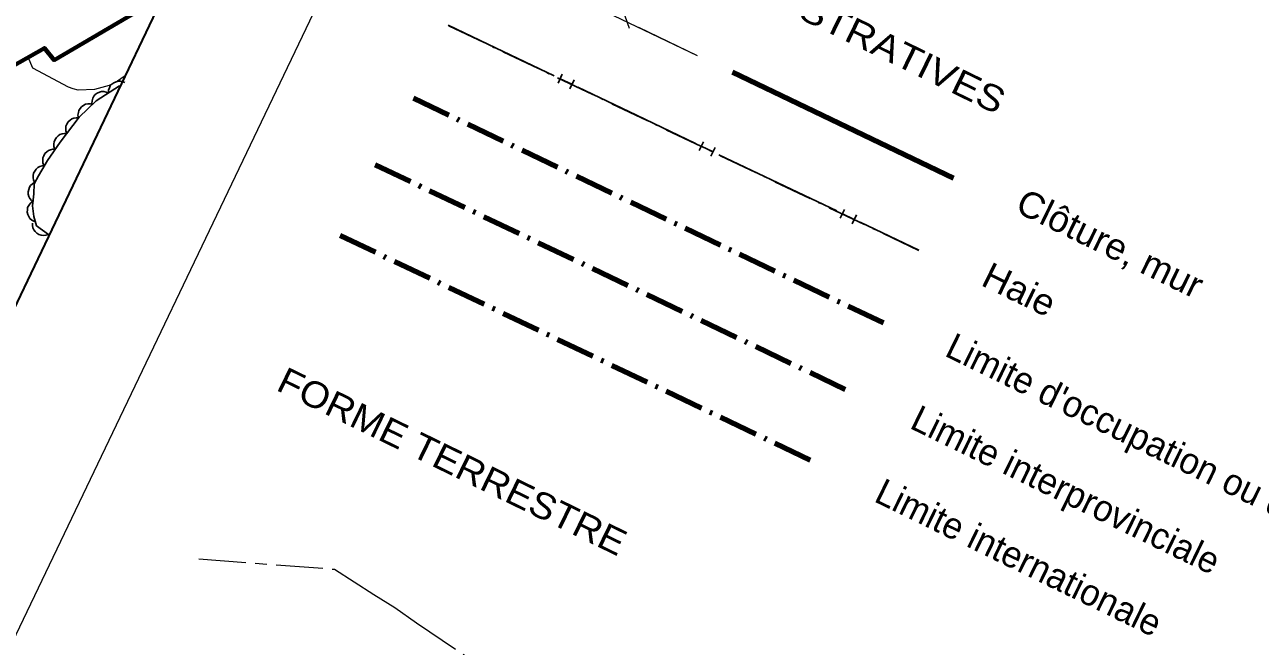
# Model space of a CAD drawing. Extents: x 355726 to 357533, y 5103782 to 5105258.
# Drawn here: x 357014.9 to 357109.6, y 5104093.7 to 5104141.3 of the extents above; entities that cross this region are included whole.
import ezdxf
from ezdxf.enums import TextEntityAlignment as Align

# ---------------------------------------------------------------- set-up
doc = ezdxf.new("R2010")
doc.units = 0
doc.header["$LTSCALE"] = 0.6
for name, pattern in [('DOT_DASHED', [7.7, 5, -1.2, 0.3, -1.2]), ('LONG_DASH_SHORT_DASH', [9.9, 6, -1.2, 1.5, -1.2]), ('LONG_DASHED', [7.5, 6, -1.5])]:
    doc.linetypes.add(name, pattern=pattern)
for name, color, linetype, lineweight in [('2', 7, 'LONG_DASHED', 13), ('31', 7, 'Continuous', 35), ('37', 7, 'Continuous', 13), ('41', 7, 'DOT_DASHED', 90), ('44', 7, 'Continuous', 25), ('60', 7, 'Continuous', 13), ('63', 7, 'Continuous', 25)]:
    doc.layers.add(name, color=color, linetype=linetype, lineweight=lineweight)

msp = doc.modelspace()

# ---------------------------------------------------------------- linework, layer by layer
at = {"layer": '2', "linetype": 'Continuous'}
msp.add_lwpolyline([(357022.49, 5104137.38), (357021.97, 5104137.01), (357021.35, 5104136.69), (357020.22, 5104136.37), (357018.96, 5104136.33), (357018.57, 5104136.41), (357018.22, 5104136.55), (357015.49, 5104138), (357015.13, 5104138.84)], dxfattribs=at)
at = {"layer": '31', "lineweight": 70}
msp.add_lwpolyline([(357012.19, 5104153.8), (357016.27, 5104146.78), (357020.65, 5104149.21), (357024.23, 5104142.8), (357017.12, 5104138.63), (357016.38, 5104139.55), (357012.48, 5104137.33), (357010.83, 5104140.01), (357009.15, 5104139.09), (357007.04, 5104142.95), (357008.55, 5104143.8), (357007.59, 5104145.44), (357008.64, 5104146.01), (357006.32, 5104150.26), (357012.19, 5104153.8)], close=True, dxfattribs=at)
at = {"layer": '37'}
for p, q in [((357066.47, 5104138.96), (357050.01, 5104146.84)), ((357060.89, 5104142.02), (357061.22, 5104141.08)), ((357066.47, 5104138.96), (357061.96, 5104141.12))]:
    msp.add_line(p, q, dxfattribs=at)
at = {"layer": '37', "linetype": 'DOT_DASHED', "lineweight": 25}
msp.add_line((357083.43, 5104124.02), (357047.34, 5104141.28), dxfattribs=at)
at = {"layer": '37', "lineweight": 25}
for p, q in [((357050.96, 5104139.57), (357047.35, 5104141.3)), ((357055.47, 5104137.41), (357050.96, 5104139.57)), ((357055.76, 5104136.86), (357056.09, 5104137.54)), ((357056.83, 5104136.77), (357055.92, 5104137.2)), ((357056.67, 5104136.43), (357056.99, 5104137.11)), ((357061.79, 5104134.39), (357057.28, 5104136.55)), ((357066.3, 5104132.24), (357061.79, 5104134.39)), ((357066.59, 5104131.68), (357066.91, 5104132.36)), ((357067.65, 5104131.59), (357066.75, 5104132.02)), ((357067.49, 5104131.25), (357067.81, 5104131.93)), ((357072.61, 5104129.22), (357068.1, 5104131.37)), ((357077.13, 5104127.06), (357072.61, 5104129.22)), ((357077.41, 5104126.51), (357077.74, 5104127.18)), ((357078.48, 5104126.41), (357077.58, 5104126.84)), ((357078.32, 5104126.08), (357078.64, 5104126.75)), ((357083.44, 5104124.04), (357078.93, 5104126.2))]:
    msp.add_line(p, q, dxfattribs=at)
at = {"layer": '37', "lineweight": 90}
msp.add_line((357086.09, 5104129.58), (357069.14, 5104137.7), dxfattribs=at)
at = {"layer": '37', "linetype": 'LONG_DASH_SHORT_DASH'}
msp.add_lwpolyline([(357028.22, 5104100.38), (357038.62, 5104099.58), (357041.63, 5104097.65), (357043.24, 5104096.64), (357044.91, 5104095.46), (357049.39, 5104092.46), (357052.58, 5104090.09), (357053.6, 5104089.22), (357054.48, 5104088.56), (357055.18, 5104088.1), (357055.48, 5104088.19), (357056.06, 5104088.3), (357056.64, 5104088.14), (357057.4, 5104087.54), (357058.86, 5104086.46), (357061.68, 5104085.24), (357064.22, 5104083.16)], dxfattribs=at)
at = {"layer": '41'}
msp.add_line((357044.67, 5104135.7), (357080.77, 5104118.44), dxfattribs=at)
at = {"layer": '41', "lineweight": 140}
msp.add_line((357041.74, 5104130.6), (357077.83, 5104113.35), dxfattribs=at)
at = {"layer": '41', "lineweight": 158}
msp.add_line((357039.05, 5104125.18), (357075.13, 5104107.93), dxfattribs=at)
at = {"layer": '44', "linetype": 'DOT_DASHED'}
for points in [[(357015.45, 5104127.46), (357015.57, 5104128.38), (357015.6, 5104129.14), (357015.93, 5104129.74), (357016.18, 5104130.18), (357016.6, 5104130.93), (357017.59, 5104132.34), (357019.05, 5104134.26), (357020.34, 5104135.5), (357022.14, 5104136.64)], [(357016.69, 5104125.26), (357015.76, 5104125.92), (357015.56, 5104126.62), (357015.45, 5104127.46)]]:
    msp.add_lwpolyline(points, dxfattribs=at)
at = {"layer": '44'}
for points in [[(357021.29, 5104136.1), (357021.29, 5104136.31), (357021.36, 5104136.5), (357021.43, 5104136.65), (357021.55, 5104136.78), (357021.7, 5104136.89), (357021.87, 5104136.96), (357022.03, 5104137.01), (357022.21, 5104137.01), (357022.39, 5104136.97), (357022.55, 5104136.9)], [(357020.02, 5104135.3), (357020.03, 5104135.51), (357020.09, 5104135.7), (357020.16, 5104135.85), (357020.28, 5104135.98), (357020.43, 5104136.09), (357020.61, 5104136.16), (357020.76, 5104136.21), (357020.94, 5104136.21), (357021.12, 5104136.17), (357021.29, 5104136.1)], [(357018.99, 5104134.2), (357018.95, 5104134.4), (357018.98, 5104134.61), (357019.02, 5104134.77), (357019.11, 5104134.92), (357019.23, 5104135.05), (357019.39, 5104135.16), (357019.53, 5104135.24), (357019.71, 5104135.27), (357019.89, 5104135.28), (357020.07, 5104135.24)], [(357018.09, 5104132.99), (357018.02, 5104133.19), (357018.01, 5104133.4), (357018.03, 5104133.56), (357018.1, 5104133.72), (357018.2, 5104133.88), (357018.34, 5104134.01), (357018.47, 5104134.11), (357018.63, 5104134.17), (357018.82, 5104134.2), (357019, 5104134.19)], [(357017.18, 5104131.8), (357017.11, 5104132), (357017.11, 5104132.2), (357017.12, 5104132.37), (357017.19, 5104132.53), (357017.29, 5104132.69), (357017.43, 5104132.82), (357017.56, 5104132.91), (357017.73, 5104132.97), (357017.91, 5104133), (357018.09, 5104132.99)], [(357016.34, 5104130.56), (357016.26, 5104130.75), (357016.25, 5104130.96), (357016.26, 5104131.12), (357016.32, 5104131.29), (357016.41, 5104131.45), (357016.55, 5104131.58), (357016.68, 5104131.69), (357016.84, 5104131.75), (357017.02, 5104131.79), (357017.2, 5104131.79)], [(357015.64, 5104129.23), (357015.55, 5104129.42), (357015.51, 5104129.62), (357015.51, 5104129.78), (357015.55, 5104129.95), (357015.63, 5104130.12), (357015.75, 5104130.27), (357015.87, 5104130.38), (357016.02, 5104130.46), (357016.2, 5104130.52), (357016.38, 5104130.53)], [(357015.54, 5104127.74), (357015.38, 5104127.86), (357015.25, 5104128.02), (357015.17, 5104128.17), (357015.14, 5104128.34), (357015.13, 5104128.52), (357015.17, 5104128.71), (357015.22, 5104128.87), (357015.32, 5104129.01), (357015.45, 5104129.14), (357015.6, 5104129.24)], [(357015.61, 5104126.25), (357015.42, 5104126.35), (357015.27, 5104126.49), (357015.17, 5104126.62), (357015.1, 5104126.78), (357015.06, 5104126.96), (357015.07, 5104127.15), (357015.09, 5104127.31), (357015.17, 5104127.47), (357015.28, 5104127.62), (357015.41, 5104127.74)], [(357016.69, 5104125.26), (357016.49, 5104125.19), (357016.29, 5104125.17), (357016.13, 5104125.19), (357015.96, 5104125.25), (357015.8, 5104125.34), (357015.67, 5104125.48), (357015.56, 5104125.6), (357015.5, 5104125.77), (357015.46, 5104125.95), (357015.47, 5104126.13)]]:
    msp.add_lwpolyline(points, dxfattribs=at)
at = {"layer": '60', "lineweight": 35}
msp.add_lwpolyline([(355740.43, 5104469.78), (356913.03, 5103908.53), (357283.46, 5104682.46), (356110.86, 5105243.71)], close=True, dxfattribs=at)
at = {"layer": '60'}
msp.add_lwpolyline([(357292.88, 5104676.98), (357518.4, 5104569.08), (357148.41, 5103795.87), (356922.91, 5103903.8)], close=True, dxfattribs=at)

# ---------------------------------------------------------------- texts
at = {"layer": '63'}
for s, width, p in [('LIMITES ADMINISTRATIVES', 1.15, (357071.142, 5104143.328)), ('FORME TERRESTRE', 1.1, (357047.207, 5104106.952))]:
    msp.add_text(s, height=2, rotation=334.045, dxfattribs=dict(at, width=width)).set_placement(p, align=Align.CENTER)
at = {"layer": '63', "width": 1.05}
for s, p in [('Clôture, mur', (357090.72, 5104127.04)), ('Haie', (357088.1, 5104121.4))]:
    msp.add_text(s, height=2, rotation=334.045, dxfattribs=at).set_placement(p)
at = {"layer": '63'}
for s, p in [("Limite d'occupation ou d'arpentage", (357085.32, 5104115.98)), ('Limite interprovinciale', (357082.64, 5104110.44)), ('Limite internationale', (357079.9, 5104104.82))]:
    msp.add_text(s, height=2, rotation=334.045, dxfattribs=at).set_placement(p)

doc.saveas('drawing.dxf')
